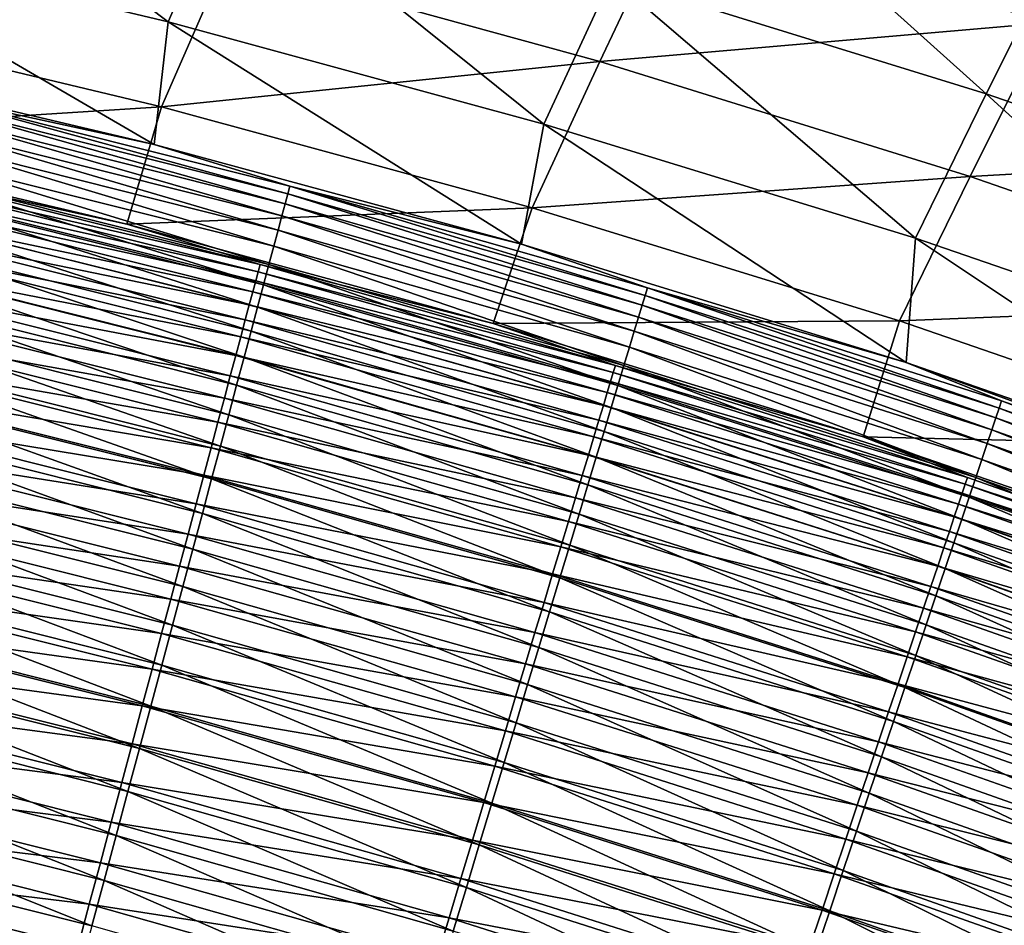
# Model space of a CAD drawing. Header units: metres. Extents: x 0 to 1400, y -1400 to 0.
# Tile 302 of 347: x 979 to 1014, y -156 to -124. Entities that reach past the tile are written whole.
import ezdxf

# ---------------------------------------------------------------- set-up
doc = ezdxf.new("R2010")
doc.units = ezdxf.units.M

msp = doc.modelspace()

# ---------------------------------------------------------------- linework, layer by layer
at = {"layer": 'None'}
for points in [[(970.383179, -120.997208, -423.972626), (972.58313, -115.678413, -367.987732), (983.861816, -124.201492, -423.966095)], [(972.58313, -115.678413, -367.987732), (986.164429, -118.940521, -367.978485), (983.861816, -124.201492, -423.966095)], [(1012.962952, -126.7631, -367.960938), (999.630371, -122.635071, -367.969543), (1002.238647, -117.111343, -311.977173)], [(1002.238647, -117.111343, -311.977173), (1015.697266, -121.296219, -311.96698), (1012.962952, -126.7631, -367.960938)], [(1001.832886, -120.086983, -311.621796), (1015.122498, -124.227982, -311.610596), (1018.136353, -118.389084, -255.615829)], [(983.861816, -124.201492, -423.966095), (986.164429, -118.940521, -367.978485), (997.223267, -127.835548, -423.959747)], [(986.164429, -118.940521, -367.978485), (999.630371, -122.635071, -367.969543), (997.223267, -127.835548, -423.959747)], [(1001.832886, -120.086983, -311.621796), (985.931946, -121.956726, -367.651123), (999.223083, -125.613823, -367.641907)], [(1015.122498, -124.227982, -311.610596), (1001.832886, -120.086983, -311.621796), (999.223083, -125.613823, -367.641907)], [(968.68988, -125.099991, -469.08017), (970.383179, -120.997208, -423.972626), (983.361633, -128.56337, -469.060028)], [(970.383179, -120.997208, -423.972626), (983.861816, -124.201492, -423.966095), (983.361633, -128.56337, -469.060028)], [(1015.697266, -121.296219, -311.96698), (1026.144165, -131.325607, -367.952698), (1012.962952, -126.7631, -367.960938)], [(985.931946, -121.956726, -367.651123), (970.328918, -124.043678, -423.683716), (983.630615, -127.221352, -423.678192)], [(999.223083, -125.613823, -367.641907), (985.931946, -121.956726, -367.651123), (983.630615, -127.221352, -423.678192)], [(997.223267, -127.835548, -423.959747), (999.630371, -122.635071, -367.969543), (1010.449646, -131.900223, -423.953583)], [(999.630371, -122.635071, -367.969543), (1012.962952, -126.7631, -367.960938), (1010.449646, -131.900223, -423.953583)], [(970.328918, -124.043678, -423.683716), (968.735901, -128.167145, -468.794861), (983.630615, -127.221352, -423.678192)], [(983.361633, -128.56337, -469.060028), (983.861816, -124.201492, -423.966095), (996.434326, -132.112793, -469.040924)], [(983.861816, -124.201492, -423.966095), (997.223267, -127.835548, -423.959747), (996.434326, -132.112793, -469.040924)], [(1015.122498, -124.227982, -311.610596), (999.223083, -125.613823, -367.641907), (1012.386963, -129.698395, -367.633026)], [(1028.269409, -128.803482, -311.599823), (1015.122498, -124.227982, -311.610596), (1012.386963, -129.698395, -367.633026)], [(968.68988, -125.099991, -469.08017), (983.361633, -128.56337, -469.060028), (975.386902, -126.82637, -470.794708)], [(999.223083, -125.613823, -367.641907), (983.630615, -127.221352, -423.678192), (996.817444, -130.818741, -423.672882)], [(1012.386963, -129.698395, -367.633026), (999.223083, -125.613823, -367.641907), (996.817444, -130.818741, -423.672882)], [(1010.449646, -131.900223, -423.953583), (1012.962952, -126.7631, -367.960938), (1023.52301, -136.396362, -423.947693)], [(1012.962952, -126.7631, -367.960938), (1026.144165, -131.325607, -367.952698), (1023.52301, -136.396362, -423.947693)], [(988.028259, -130.672699, -474.217712), (975.237976, -127.460548, -474.233582), (975.321533, -127.104691, -472.520172)], [(975.321533, -127.104691, -472.520172), (975.386902, -126.82637, -470.794708), (988.122559, -130.320175, -472.503571)], [(988.122559, -130.320175, -472.503571), (988.028259, -130.672699, -474.217712), (975.321533, -127.104691, -472.520172)], [(975.386902, -126.82637, -470.794708), (983.361633, -128.56337, -469.060028), (988.196289, -130.044647, -470.777374)], [(975.386902, -126.82637, -470.794708), (988.196289, -130.044647, -470.777374), (988.122559, -130.320175, -472.503571)], [(968.735901, -128.167145, -468.794861), (982.390991, -131.398239, -468.777466), (983.630615, -127.221352, -423.678192)], [(975.136414, -127.892906, -475.930634), (975.237976, -127.460548, -474.233582), (987.913574, -131.101181, -475.915558)], [(975.237976, -127.460548, -474.233582), (988.028259, -130.672699, -474.217712), (987.913574, -131.101181, -475.915558)], [(983.630615, -127.221352, -423.678192), (982.390991, -131.398239, -468.777466), (996.817444, -130.818741, -423.672882)], [(982.390991, -131.398239, -468.777466), (968.735901, -128.167145, -468.794861), (974.398438, -129.645401, -470.374603)], [(987.77887, -131.604568, -477.592834), (975.01709, -128.400711, -477.607086), (975.136414, -127.892906, -475.930634)], [(987.913574, -131.101181, -475.915558), (987.77887, -131.604568, -477.592834), (975.136414, -127.892906, -475.930634)], [(996.434326, -132.112793, -469.040924), (997.223267, -127.835548, -423.959747), (1010.112, -136.317764, -469.019867)], [(997.223267, -127.835548, -423.959747), (1010.449646, -131.900223, -423.953583), (1010.112, -136.317764, -469.019867)], [(974.880371, -128.98291, -479.258636), (975.01709, -128.400711, -477.607086), (987.62439, -132.181824, -479.245178)], [(975.01709, -128.400711, -477.607086), (987.77887, -131.604568, -477.592834), (987.62439, -132.181824, -479.245178)], [(983.361633, -128.56337, -469.060028), (996.434326, -132.112793, -469.040924), (988.196289, -130.044647, -470.777374)], [(1012.386963, -129.698395, -367.633026), (1025.406982, -134.214096, -367.624512), (1028.269409, -128.803482, -311.599823)], [(974.880371, -128.98291, -479.258636), (987.450439, -132.831909, -480.868408), (974.726379, -129.638428, -480.881042)], [(974.880371, -128.98291, -479.258636), (987.62439, -132.181824, -479.245178), (987.450439, -132.831909, -480.868408)], [(987.065735, -133.08905, -471.948608), (974.338379, -129.901779, -471.963867), (974.261658, -130.229599, -473.542023)], [(987.133423, -132.835251, -470.358643), (974.398438, -129.645401, -470.374603), (974.338379, -129.901779, -471.963867)], [(987.133423, -132.835251, -470.358643), (974.338379, -129.901779, -471.963867), (987.065735, -133.08905, -471.948608)], [(982.390991, -131.398239, -468.777466), (974.398438, -129.645401, -470.374603), (987.133423, -132.835251, -470.358643)], [(974.726379, -129.638428, -480.881042), (987.257263, -133.553772, -482.458191), (974.55542, -130.366257, -482.470001)], [(974.726379, -129.638428, -480.881042), (987.450439, -132.831909, -480.868408), (987.257263, -133.553772, -482.458191)], [(996.817444, -130.818741, -423.672882), (1009.875305, -134.840546, -423.667816), (1012.386963, -129.698395, -367.633026)], [(1009.875305, -134.840546, -423.667816), (1025.406982, -134.214096, -367.624512), (1012.386963, -129.698395, -367.633026)], [(986.979065, -133.413803, -473.527466), (974.261658, -130.229599, -473.542023), (974.168396, -130.627884, -475.105164)], [(987.065735, -133.08905, -471.948608), (974.261658, -130.229599, -473.542023), (986.979065, -133.413803, -473.527466)], [(988.122559, -130.320175, -472.503571), (988.196289, -130.044647, -470.777374), (1000.827759, -133.933472, -472.486023)], [(988.196289, -130.044647, -470.777374), (996.434326, -132.112793, -469.040924), (1000.909912, -133.661072, -470.759033)], [(988.196289, -130.044647, -470.777374), (1000.909912, -133.661072, -470.759033), (1000.827759, -133.933472, -472.486023)], [(974.058838, -131.095673, -476.649292), (986.873779, -133.808533, -475.091309), (974.168396, -130.627884, -475.105164)], [(974.168396, -130.627884, -475.105164), (986.873779, -133.808533, -475.091309), (986.979065, -133.413803, -473.527466)], [(987.045227, -134.346176, -484.010498), (974.367737, -131.1651, -484.021515), (974.55542, -130.366257, -482.470001)], [(974.55542, -130.366257, -482.470001), (987.257263, -133.553772, -482.458191), (987.045227, -134.346176, -484.010498)], [(1000.722595, -134.282242, -474.200989), (988.028259, -130.672699, -474.217712), (988.122559, -130.320175, -472.503571)], [(1000.827759, -133.933472, -472.486023), (1000.722595, -134.282242, -474.200989), (988.122559, -130.320175, -472.503571)], [(982.390991, -131.398239, -468.777466), (995.429871, -134.931595, -468.759827), (996.817444, -130.818741, -423.672882)], [(987.913574, -131.101181, -475.915558), (988.028259, -130.672699, -474.217712), (1000.594666, -134.706345, -475.899658)], [(988.028259, -130.672699, -474.217712), (1000.722595, -134.282242, -474.200989), (1000.594666, -134.706345, -475.899658)], [(996.817444, -130.818741, -423.672882), (995.429871, -134.931595, -468.759827), (1009.875305, -134.840546, -423.667816)], [(973.933289, -131.632004, -478.170502), (986.75, -134.272278, -476.636169), (974.058838, -131.095673, -476.649292)], [(974.058838, -131.095673, -476.649292), (986.75, -134.272278, -476.636169), (986.873779, -133.808533, -475.091309)], [(974.367737, -131.1651, -484.021515), (986.81488, -135.207108, -485.522247), (974.163879, -132.032959, -485.532471)], [(986.81488, -135.207108, -485.522247), (974.367737, -131.1651, -484.021515), (987.045227, -134.346176, -484.010498)], [(1000.444397, -135.204742, -477.577728), (987.77887, -131.604568, -477.592834), (987.913574, -131.101181, -475.915558)], [(1000.594666, -134.706345, -475.899658), (1000.444397, -135.204742, -477.577728), (987.913574, -131.101181, -475.915558)], [(973.79187, -132.235886, -479.664856), (986.608093, -134.804062, -478.158142), (973.933289, -131.632004, -478.170502)], [(973.933289, -131.632004, -478.170502), (986.608093, -134.804062, -478.158142), (986.75, -134.272278, -476.636169)], [(995.429871, -134.931595, -468.759827), (982.390991, -131.398239, -468.777466), (987.133423, -132.835251, -470.358643)], [(987.62439, -132.181824, -479.245178), (987.77887, -131.604568, -477.592834), (1000.271973, -135.776413, -479.230957)], [(987.77887, -131.604568, -477.592834), (1000.444397, -135.204742, -477.577728), (1000.271973, -135.776413, -479.230957)], [(1010.112, -136.317764, -469.019867), (1010.449646, -131.900223, -423.953583), (1024.676758, -141.37825, -468.996429)], [(1010.449646, -131.900223, -423.953583), (1023.52301, -136.396362, -423.947693), (1024.676758, -141.37825, -468.996429)], [(986.448303, -135.402954, -479.653229), (973.79187, -132.235886, -479.664856), (973.634888, -132.906357, -481.128387)], [(986.608093, -134.804062, -478.158142), (973.79187, -132.235886, -479.664856), (986.448303, -135.402954, -479.653229)], [(974.163879, -132.032959, -485.532471), (986.566711, -136.134323, -486.990662), (973.944336, -132.96756, -487.000092)], [(986.81488, -135.207108, -485.522247), (986.566711, -136.134323, -486.990662), (974.163879, -132.032959, -485.532471)], [(987.62439, -132.181824, -479.245178), (1000.077759, -136.420319, -480.855042), (987.450439, -132.831909, -480.868408)], [(1000.077759, -136.420319, -480.855042), (987.62439, -132.181824, -479.245178), (1000.271973, -135.776413, -479.230957)], [(996.434326, -132.112793, -469.040924), (1010.112, -136.317764, -469.019867), (1000.909912, -133.661072, -470.759033)], [(973.462585, -133.642288, -482.557434), (986.270813, -136.067963, -481.117523), (973.634888, -132.906357, -481.128387)], [(973.634888, -132.906357, -481.128387), (986.270813, -136.067963, -481.117523), (986.448303, -135.402954, -479.653229)], [(973.709656, -133.966705, -488.421539), (973.944336, -132.96756, -487.000092), (986.301453, -137.125626, -488.412903)], [(973.944336, -132.96756, -487.000092), (986.566711, -136.134323, -486.990662), (986.301453, -137.125626, -488.412903)], [(999.772888, -136.421021, -470.341766), (987.133423, -132.835251, -470.358643), (987.065735, -133.08905, -471.948608)], [(995.429871, -134.931595, -468.759827), (987.133423, -132.835251, -470.358643), (999.772888, -136.421021, -470.341766)], [(987.450439, -132.831909, -480.868408), (999.862122, -137.135422, -482.445679), (987.257263, -133.553772, -482.458191)], [(987.450439, -132.831909, -480.868408), (1000.077759, -136.420319, -480.855042), (999.862122, -137.135422, -482.445679)], [(986.873779, -133.808533, -475.091309), (999.600769, -136.993256, -473.512054), (986.979065, -133.413803, -473.527466)], [(999.697449, -136.671951, -471.932434), (987.065735, -133.08905, -471.948608), (986.979065, -133.413803, -473.527466)], [(986.979065, -133.413803, -473.527466), (999.600769, -136.993256, -473.512054), (999.697449, -136.671951, -471.932434)], [(999.772888, -136.421021, -470.341766), (987.065735, -133.08905, -471.948608), (999.697449, -136.671951, -471.932434)], [(986.07605, -136.797958, -482.547333), (973.462585, -133.642288, -482.557434), (973.275391, -134.441772, -483.949127)], [(986.270813, -136.067963, -481.117523), (973.462585, -133.642288, -482.557434), (986.07605, -136.797958, -482.547333)], [(987.257263, -133.553772, -482.458191), (999.625366, -137.920502, -483.998871), (987.045227, -134.346176, -484.010498)], [(987.257263, -133.553772, -482.458191), (999.862122, -137.135422, -482.445679), (999.625366, -137.920502, -483.998871)], [(1000.827759, -133.933472, -472.486023), (1000.909912, -133.661072, -470.759033), (1013.419556, -137.947189, -472.467743)], [(1000.909912, -133.661072, -470.759033), (1010.112, -136.317764, -469.019867), (1013.510193, -137.678253, -470.73996)], [(1000.909912, -133.661072, -470.759033), (1013.510193, -137.678253, -470.73996), (1013.419556, -137.947189, -472.467743)], [(986.019592, -138.178772, -489.786133), (973.460327, -135.028122, -489.794006), (973.709656, -133.966705, -488.421539)], [(986.301453, -137.125626, -488.412903), (986.019592, -138.178772, -489.786133), (973.709656, -133.966705, -488.421539)], [(986.75, -134.272278, -476.636169), (999.483276, -137.383957, -475.07666), (986.873779, -133.808533, -475.091309)], [(986.873779, -133.808533, -475.091309), (999.483276, -137.383957, -475.07666), (999.600769, -136.993256, -473.512054)], [(1013.303467, -138.291779, -474.183533), (1000.722595, -134.282242, -474.200989), (1000.827759, -133.933472, -472.486023)], [(1013.419556, -137.947189, -472.467743), (1013.303467, -138.291779, -474.183533), (1000.827759, -133.933472, -472.486023)], [(985.86438, -137.59108, -483.939758), (973.275391, -134.441772, -483.949127), (973.073792, -135.30275, -485.300903)], [(986.07605, -136.797958, -482.547333), (973.275391, -134.441772, -483.949127), (985.86438, -137.59108, -483.939758)], [(986.608093, -134.804062, -478.158142), (999.345093, -137.843124, -476.622314), (986.75, -134.272278, -476.636169)], [(986.75, -134.272278, -476.636169), (999.345093, -137.843124, -476.622314), (999.483276, -137.383957, -475.07666)], [(999.368103, -138.773544, -485.511475), (986.81488, -135.207108, -485.522247), (987.045227, -134.346176, -484.010498)], [(987.045227, -134.346176, -484.010498), (999.625366, -137.920502, -483.998871), (999.368103, -138.773544, -485.511475)], [(1000.594666, -134.706345, -475.899658), (1000.722595, -134.282242, -474.200989), (1013.162231, -138.710999, -475.883057)], [(1000.722595, -134.282242, -474.200989), (1013.303467, -138.291779, -474.183533), (1013.162231, -138.710999, -475.883057)], [(1009.875305, -134.840546, -423.667816), (1022.787659, -139.290298, -423.663025), (1025.406982, -134.214096, -367.624512)], [(999.186707, -138.369766, -478.14505), (986.608093, -134.804062, -478.158142), (986.448303, -135.402954, -479.653229)], [(999.345093, -137.843124, -476.622314), (986.608093, -134.804062, -478.158142), (999.186707, -138.369766, -478.14505)], [(1012.996216, -139.203812, -477.562012), (1000.444397, -135.204742, -477.577728), (1000.594666, -134.706345, -475.899658)], [(1013.162231, -138.710999, -475.883057), (1012.996216, -139.203812, -477.562012), (1000.594666, -134.706345, -475.899658)], [(973.196899, -136.149582, -491.114685), (973.460327, -135.028122, -489.794006), (985.721863, -139.29155, -491.107574)], [(973.460327, -135.028122, -489.794006), (986.019592, -138.178772, -489.786133), (985.721863, -139.29155, -491.107574)], [(995.429871, -134.931595, -468.759827), (1008.580505, -138.960403, -468.741119), (1009.875305, -134.840546, -423.667816)], [(1008.580505, -138.960403, -468.741119), (995.429871, -134.931595, -468.759827), (999.772888, -136.421021, -470.341766)], [(1009.875305, -134.840546, -423.667816), (1008.580505, -138.960403, -468.741119), (1022.787659, -139.290298, -423.663025)], [(985.636414, -138.445282, -485.292297), (973.073792, -135.30275, -485.300903), (972.858276, -136.22319, -486.610168)], [(985.86438, -137.59108, -483.939758), (973.073792, -135.30275, -485.300903), (985.636414, -138.445282, -485.292297)], [(986.270813, -136.067963, -481.117523), (999.00824, -138.962982, -479.640961), (986.448303, -135.402954, -479.653229)], [(986.448303, -135.402954, -479.653229), (999.00824, -138.962982, -479.640961), (999.186707, -138.369766, -478.14505)], [(999.090942, -139.692337, -486.980713), (986.566711, -136.134323, -486.990662), (986.81488, -135.207108, -485.522247)], [(999.090942, -139.692337, -486.980713), (986.81488, -135.207108, -485.522247), (999.368103, -138.773544, -485.511475)], [(1000.271973, -135.776413, -479.230957), (1000.444397, -135.204742, -477.577728), (1012.805664, -139.769211, -479.216156)], [(1000.444397, -135.204742, -477.577728), (1012.996216, -139.203812, -477.562012), (1012.805664, -139.769211, -479.216156)], [(1012.591064, -140.406174, -480.841125), (1000.077759, -136.420319, -480.855042), (1000.271973, -135.776413, -479.230957)], [(1000.271973, -135.776413, -479.230957), (1012.805664, -139.769211, -479.216156), (1012.591064, -140.406174, -480.841125)], [(985.3927, -139.358505, -486.602264), (972.858276, -136.22319, -486.610168), (972.629272, -137.200989, -487.874329)], [(985.636414, -138.445282, -485.292297), (972.858276, -136.22319, -486.610168), (985.3927, -139.358505, -486.602264)], [(985.408691, -140.461731, -492.37439), (972.919861, -137.328857, -492.380768), (973.196899, -136.149582, -491.114685)], [(973.196899, -136.149582, -491.114685), (985.721863, -139.29155, -491.107574), (985.408691, -140.461731, -492.37439)], [(998.809998, -139.621765, -481.106049), (986.270813, -136.067963, -481.117523), (986.07605, -136.797958, -482.547333)], [(999.00824, -138.962982, -479.640961), (986.270813, -136.067963, -481.117523), (998.809998, -139.621765, -481.106049)], [(986.301453, -137.125626, -488.412903), (986.566711, -136.134323, -486.990662), (998.794678, -140.674698, -488.403778)], [(986.566711, -136.134323, -486.990662), (999.090942, -139.692337, -486.980713), (998.794678, -140.674698, -488.403778)], [(1012.299377, -140.405319, -470.324188), (999.772888, -136.421021, -470.341766), (999.697449, -136.671951, -471.932434)], [(1008.580505, -138.960403, -468.741119), (999.772888, -136.421021, -470.341766), (1012.299377, -140.405319, -470.324188)], [(1000.077759, -136.420319, -480.855042), (1012.352661, -141.113678, -482.432648), (999.862122, -137.135422, -482.445679)], [(1012.352661, -141.113678, -482.432648), (1000.077759, -136.420319, -480.855042), (1012.591064, -140.406174, -480.841125)], [(1010.112, -136.317764, -469.019867), (1025.979614, -142.09877, -470.720398), (1013.510193, -137.678253, -470.73996)], [(1010.112, -136.317764, -469.019867), (1024.676758, -141.37825, -468.996429), (1025.979614, -142.09877, -470.720398)], [(998.592407, -140.345032, -482.536621), (986.07605, -136.797958, -482.547333), (985.86438, -137.59108, -483.939758)], [(998.809998, -139.621765, -481.106049), (986.07605, -136.797958, -482.547333), (998.592407, -140.345032, -482.536621)], [(999.600769, -136.993256, -473.512054), (1012.216064, -140.653076, -471.915619), (999.697449, -136.671951, -471.932434)], [(999.697449, -136.671951, -471.932434), (1012.216064, -140.653076, -471.915619), (1012.299377, -140.405319, -470.324188)], [(972.38739, -138.234131, -489.090759), (985.133789, -140.32872, -487.867126), (972.629272, -137.200989, -487.874329)], [(972.629272, -137.200989, -487.874329), (985.133789, -140.32872, -487.867126), (985.3927, -139.358505, -486.602264)], [(998.479919, -141.718399, -489.777832), (986.019592, -138.178772, -489.786133), (986.301453, -137.125626, -488.412903)], [(998.794678, -140.674698, -488.403778), (998.479919, -141.718399, -489.777832), (986.301453, -137.125626, -488.412903)], [(999.483276, -137.383957, -475.07666), (1012.109314, -140.970535, -473.496002), (999.600769, -136.993256, -473.512054)], [(999.600769, -136.993256, -473.512054), (1012.109314, -140.970535, -473.496002), (1012.216064, -140.653076, -471.915619)], [(999.862122, -137.135422, -482.445679), (1012.090942, -141.890503, -483.986725), (999.625366, -137.920502, -483.998871)], [(999.862122, -137.135422, -482.445679), (1012.352661, -141.113678, -482.432648), (1012.090942, -141.890503, -483.986725)], [(985.08075, -141.687103, -493.58374), (972.629822, -138.563705, -493.589417), (972.919861, -137.328857, -492.380768)], [(985.08075, -141.687103, -493.58374), (972.919861, -137.328857, -492.380768), (985.408691, -140.461731, -492.37439)], [(998.355957, -141.130905, -483.929871), (985.86438, -137.59108, -483.939758), (985.636414, -138.445282, -485.292297)], [(998.592407, -140.345032, -482.536621), (985.86438, -137.59108, -483.939758), (998.355957, -141.130905, -483.929871)], [(999.345093, -137.843124, -476.622314), (1011.979492, -141.356735, -475.061371), (999.483276, -137.383957, -475.07666)], [(999.483276, -137.383957, -475.07666), (1011.979492, -141.356735, -475.061371), (1012.109314, -140.970535, -473.496002)], [(1011.826843, -141.81076, -476.607849), (999.345093, -137.843124, -476.622314), (999.186707, -138.369766, -478.14505)], [(1011.979492, -141.356735, -475.061371), (999.345093, -137.843124, -476.622314), (1011.826843, -141.81076, -476.607849)], [(999.625366, -137.920502, -483.998871), (1011.806458, -142.73465, -485.500214), (999.368103, -138.773544, -485.511475)], [(999.625366, -137.920502, -483.998871), (1012.090942, -141.890503, -483.986725), (1011.806458, -142.73465, -485.500214)], [(1025.753418, -142.703888, -474.165619), (1013.303467, -138.291779, -474.183533), (1013.419556, -137.947189, -472.467743)], [(1013.419556, -137.947189, -472.467743), (1013.510193, -137.678253, -470.73996), (1025.880493, -142.363907, -472.448975)], [(1025.880493, -142.363907, -472.448975), (1025.753418, -142.703888, -474.165619), (1013.419556, -137.947189, -472.467743)], [(1013.510193, -137.678253, -470.73996), (1025.979614, -142.09877, -470.720398), (1025.880493, -142.363907, -472.448975)], [(972.132996, -139.320511, -490.256927), (984.860229, -141.353867, -489.084259), (972.38739, -138.234131, -489.090759)], [(972.38739, -138.234131, -489.090759), (984.860229, -141.353867, -489.084259), (985.133789, -140.32872, -487.867126)], [(985.721863, -139.29155, -491.107574), (986.019592, -138.178772, -489.786133), (998.147278, -142.821259, -491.100067)], [(986.019592, -138.178772, -489.786133), (998.479919, -141.718399, -489.777832), (998.147278, -142.821259, -491.100067)], [(1013.162231, -138.710999, -475.883057), (1013.303467, -138.291779, -474.183533), (1025.598755, -143.117706, -475.865997)], [(1013.303467, -138.291779, -474.183533), (1025.753418, -142.703888, -474.165619), (1025.598755, -143.117706, -475.865997)], [(984.738708, -142.965332, -494.732941), (972.327271, -139.851776, -494.737976), (972.629822, -138.563705, -493.589417)], [(984.738708, -142.965332, -494.732941), (972.629822, -138.563705, -493.589417), (985.08075, -141.687103, -493.58374)], [(998.101318, -141.977356, -485.283173), (985.636414, -138.445282, -485.292297), (985.3927, -139.358505, -486.602264)], [(998.355957, -141.130905, -483.929871), (985.636414, -138.445282, -485.292297), (998.101318, -141.977356, -485.283173)], [(999.00824, -138.962982, -479.640961), (1011.651733, -142.331665, -478.131409), (999.186707, -138.369766, -478.14505)], [(999.186707, -138.369766, -478.14505), (1011.651733, -142.331665, -478.131409), (1011.826843, -141.81076, -476.607849)], [(1011.454407, -142.918472, -479.628143), (999.00824, -138.962982, -479.640961), (998.809998, -139.621765, -481.106049)], [(1011.651733, -142.331665, -478.131409), (999.00824, -138.962982, -479.640961), (1011.454407, -142.918472, -479.628143)], [(1011.500061, -143.643951, -486.970367), (999.090942, -139.692337, -486.980713), (999.368103, -138.773544, -485.511475)], [(999.368103, -138.773544, -485.511475), (1011.806458, -142.73465, -485.500214), (1011.500061, -143.643951, -486.970367)], [(1022.19519, -143.649826, -468.720825), (1008.580505, -138.960403, -468.741119), (1024.695313, -144.790726, -470.306152)], [(1024.695313, -144.790726, -470.306152), (1008.580505, -138.960403, -468.741119), (1012.299377, -140.405319, -470.324188)], [(1008.580505, -138.960403, -468.741119), (1022.19519, -143.649826, -468.720825), (1022.787659, -139.290298, -423.663025)], [(1025.41687, -143.604324, -477.545868), (1012.996216, -139.203812, -477.562012), (1013.162231, -138.710999, -475.883057)], [(1025.598755, -143.117706, -475.865997), (1025.41687, -143.604324, -477.545868), (1013.162231, -138.710999, -475.883057)], [(971.866638, -140.458084, -491.370178), (984.572571, -142.4319, -490.251068), (972.132996, -139.320511, -490.256927)], [(972.132996, -139.320511, -490.256927), (984.572571, -142.4319, -490.251068), (984.860229, -141.353867, -489.084259)], [(985.133789, -140.32872, -487.867126), (997.829041, -142.88237, -486.593903), (985.3927, -139.358505, -486.602264)], [(985.3927, -139.358505, -486.602264), (997.829041, -142.88237, -486.593903), (998.101318, -141.977356, -485.283173)], [(985.721863, -139.29155, -491.107574), (997.797485, -143.981064, -492.367615), (985.408691, -140.461731, -492.37439)], [(997.797485, -143.981064, -492.367615), (985.721863, -139.29155, -491.107574), (998.147278, -142.821259, -491.100067)], [(1012.805664, -139.769211, -479.216156), (1012.996216, -139.203812, -477.562012), (1025.20813, -144.162766, -479.200897)], [(1012.996216, -139.203812, -477.562012), (1025.41687, -143.604324, -477.545868), (1025.20813, -144.162766, -479.200897)], [(1011.235291, -143.570282, -481.094086), (998.809998, -139.621765, -481.106049), (998.592407, -140.345032, -482.536621)], [(998.794678, -140.674698, -488.403778), (999.090942, -139.692337, -486.980713), (1011.172485, -144.616226, -488.394287)], [(1011.454407, -142.918472, -479.628143), (998.809998, -139.621765, -481.106049), (1011.235291, -143.570282, -481.094086)], [(1011.172485, -144.616226, -488.394287), (999.090942, -139.692337, -486.980713), (1011.500061, -143.643951, -486.970367)], [(972.327271, -139.851776, -494.737976), (984.38324, -144.293594, -495.819885), (972.012817, -141.190231, -495.82428)], [(984.38324, -144.293594, -495.819885), (972.327271, -139.851776, -494.737976), (984.738708, -142.965332, -494.732941)], [(1012.805664, -139.769211, -479.216156), (1024.973022, -144.792007, -480.826782), (1012.591064, -140.406174, -480.841125)], [(1012.805664, -139.769211, -479.216156), (1025.20813, -144.162766, -479.200897), (1024.973022, -144.792007, -480.826782)], [(984.860229, -141.353867, -489.084259), (997.539734, -143.843918, -487.859497), (985.133789, -140.32872, -487.867126)], [(985.133789, -140.32872, -487.867126), (997.539734, -143.843918, -487.859497), (997.829041, -142.88237, -486.593903)], [(1010.994629, -144.28595, -482.525482), (998.592407, -140.345032, -482.536621), (998.355957, -141.130905, -483.929871)], [(1011.235291, -143.570282, -481.094086), (998.592407, -140.345032, -482.536621), (1010.994629, -144.28595, -482.525482)], [(1012.216064, -140.653076, -471.915619), (1024.695313, -144.790726, -470.306152), (1012.299377, -140.405319, -470.324188)], [(1024.71167, -145.491028, -482.41925), (1012.352661, -141.113678, -482.432648), (1012.591064, -140.406174, -480.841125)], [(1012.591064, -140.406174, -480.841125), (1024.973022, -144.792007, -480.826782), (1024.71167, -145.491028, -482.41925)], [(971.588806, -141.644699, -492.42807), (984.271301, -143.560776, -491.36496), (971.866638, -140.458084, -491.370178)], [(971.866638, -140.458084, -491.370178), (984.271301, -143.560776, -491.36496), (984.572571, -142.4319, -490.251068)], [(997.431152, -145.195618, -493.577728), (985.08075, -141.687103, -493.58374), (985.408691, -140.461731, -492.37439)], [(985.408691, -140.461731, -492.37439), (997.797485, -143.981064, -492.367615), (997.431152, -145.195618, -493.577728)], [(1010.824341, -145.649292, -489.769165), (998.479919, -141.718399, -489.777832), (998.794678, -140.674698, -488.403778)], [(1011.172485, -144.616226, -488.394287), (1010.824341, -145.649292, -489.769165), (998.794678, -140.674698, -488.403778)], [(1012.109314, -140.970535, -473.496002), (1024.604126, -145.034988, -471.898315), (1012.216064, -140.653076, -471.915619)], [(1012.216064, -140.653076, -471.915619), (1024.604126, -145.034988, -471.898315), (1024.695313, -144.790726, -470.306152)], [(1010.733154, -145.06366, -483.919525), (998.355957, -141.130905, -483.929871), (998.101318, -141.977356, -485.283173)], [(1010.994629, -144.28595, -482.525482), (998.355957, -141.130905, -483.929871), (1010.733154, -145.06366, -483.919525)], [(1011.979492, -141.356735, -475.061371), (1024.487305, -145.348206, -473.479492), (1012.109314, -140.970535, -473.496002)], [(1012.352661, -141.113678, -482.432648), (1024.424805, -146.258636, -483.974213), (1012.090942, -141.890503, -483.986725)], [(1012.109314, -140.970535, -473.496002), (1024.487305, -145.348206, -473.479492), (1024.604126, -145.034988, -471.898315)], [(1024.424805, -146.258636, -483.974213), (1012.352661, -141.113678, -482.432648), (1024.71167, -145.491028, -482.41925)], [(972.012817, -141.190231, -495.82428), (984.015198, -145.668991, -496.842499), (971.687256, -142.576157, -496.846283)], [(972.012817, -141.190231, -495.82428), (984.38324, -144.293594, -495.819885), (984.015198, -145.668991, -496.842499)], [(984.572571, -142.4319, -490.251068), (997.23407, -144.85994, -489.077362), (984.860229, -141.353867, -489.084259)], [(984.860229, -141.353867, -489.084259), (997.23407, -144.85994, -489.077362), (997.539734, -143.843918, -487.859497)], [(1024.345093, -145.729446, -475.045685), (1011.979492, -141.356735, -475.061371), (1011.826843, -141.81076, -476.607849)], [(1024.487305, -145.348206, -473.479492), (1011.979492, -141.356735, -475.061371), (1024.345093, -145.729446, -475.045685)], [(971.30011, -142.877731, -493.428619), (983.957092, -144.738342, -492.423462), (971.588806, -141.644699, -492.42807)], [(971.588806, -141.644699, -492.42807), (983.957092, -144.738342, -492.423462), (984.271301, -143.560776, -491.36496)], [(997.049072, -146.462585, -494.727661), (984.738708, -142.965332, -494.732941), (985.08075, -141.687103, -493.58374)], [(997.049072, -146.462585, -494.727661), (985.08075, -141.687103, -493.58374), (997.431152, -145.195618, -493.577728)], [(998.147278, -142.821259, -491.100067), (998.479919, -141.718399, -489.777832), (1010.456482, -146.740952, -491.092224)], [(998.479919, -141.718399, -489.777832), (1010.824341, -145.649292, -489.769165), (1010.456482, -146.740952, -491.092224)], [(1011.651733, -142.331665, -478.131409), (1024.177856, -146.177765, -476.592957), (1011.826843, -141.81076, -476.607849)], [(1011.826843, -141.81076, -476.607849), (1024.177856, -146.177765, -476.592957), (1024.345093, -145.729446, -475.045685)], [(997.829041, -142.88237, -486.593903), (1010.451477, -145.901382, -485.273621), (998.101318, -141.977356, -485.283173)], [(998.101318, -141.977356, -485.283173), (1010.451477, -145.901382, -485.273621), (1010.733154, -145.06366, -483.919525)], [(1012.090942, -141.890503, -483.986725), (1024.112915, -147.092865, -485.488617), (1011.806458, -142.73465, -485.500214)], [(1012.090942, -141.890503, -483.986725), (1024.424805, -146.258636, -483.974213), (1024.112915, -147.092865, -485.488617)], [(984.271301, -143.560776, -491.36496), (996.912598, -145.928436, -490.244873), (984.572571, -142.4319, -490.251068)], [(984.572571, -142.4319, -490.251068), (996.912598, -145.928436, -490.244873), (997.23407, -144.85994, -489.077362)], [(1023.985962, -146.692261, -478.117371), (1011.651733, -142.331665, -478.131409), (1011.454407, -142.918472, -479.628143)], [(1024.177856, -146.177765, -476.592957), (1011.651733, -142.331665, -478.131409), (1023.985962, -146.692261, -478.117371)], [(971.00116, -144.15448, -494.369965), (983.630493, -145.962006, -493.424622), (971.30011, -142.877731, -493.428619)], [(971.30011, -142.877731, -493.428619), (983.630493, -145.962006, -493.424622), (983.957092, -144.738342, -492.423462)], [(971.687256, -142.576157, -496.846283), (983.635315, -147.088593, -497.798798), (971.351257, -144.006592, -497.802002)], [(971.687256, -142.576157, -496.846283), (984.015198, -145.668991, -496.842499), (983.635315, -147.088593, -497.798798)], [(997.539734, -143.843918, -487.859497), (1010.15033, -146.797119, -486.585175), (997.829041, -142.88237, -486.593903)], [(1010.069641, -147.889023, -492.360596), (997.797485, -143.981064, -492.367615), (998.147278, -142.821259, -491.100067)], [(997.829041, -142.88237, -486.593903), (1010.15033, -146.797119, -486.585175), (1010.451477, -145.901382, -485.273621)], [(998.147278, -142.821259, -491.100067), (1010.456482, -146.740952, -491.092224), (1010.069641, -147.889023, -492.360596)], [(1011.806458, -142.73465, -485.500214), (1023.777039, -147.991562, -486.959656), (1011.500061, -143.643951, -486.970367)], [(1011.806458, -142.73465, -485.500214), (1024.112915, -147.092865, -485.488617), (1023.777039, -147.991562, -486.959656)], [(996.651978, -147.779205, -495.815247), (984.38324, -144.293594, -495.819885), (984.738708, -142.965332, -494.732941)], [(996.651978, -147.779205, -495.815247), (984.738708, -142.965332, -494.732941), (997.049072, -146.462585, -494.727661)], [(1023.769653, -147.271973, -479.61496), (1011.454407, -142.918472, -479.628143), (1011.235291, -143.570282, -481.094086)], [(1023.985962, -146.692261, -478.117371), (1011.454407, -142.918472, -479.628143), (1023.769653, -147.271973, -479.61496)], [(983.957092, -144.738342, -492.423462), (996.575928, -147.047363, -491.359467), (984.271301, -143.560776, -491.36496)], [(984.271301, -143.560776, -491.36496), (996.575928, -147.047363, -491.359467), (996.912598, -145.928436, -490.244873)], [(1023.529419, -147.91597, -481.081726), (1011.235291, -143.570282, -481.094086), (1010.994629, -144.28595, -482.525482)], [(1023.769653, -147.271973, -479.61496), (1011.235291, -143.570282, -481.094086), (1023.529419, -147.91597, -481.081726)], [(997.23407, -144.85994, -489.077362), (1009.830322, -147.748871, -487.851563), (997.539734, -143.843918, -487.859497)], [(997.539734, -143.843918, -487.859497), (1009.830322, -147.748871, -487.851563), (1010.15033, -146.797119, -486.585175)], [(1023.417786, -148.95256, -488.38446), (1011.172485, -144.616226, -488.394287), (1011.500061, -143.643951, -486.970367)], [(1011.500061, -143.643951, -486.970367), (1023.777039, -147.991562, -486.959656), (1023.417786, -148.95256, -488.38446)], [(970.692566, -145.472244, -495.250244), (983.292419, -147.229095, -494.366516), (971.00116, -144.15448, -494.369965)], [(971.00116, -144.15448, -494.369965), (983.292419, -147.229095, -494.366516), (983.630493, -145.962006, -493.424622)], [(983.244324, -148.5495, -498.686707), (971.005493, -145.478592, -498.689392), (971.351257, -144.006592, -497.802002)], [(971.351257, -144.006592, -497.802002), (983.635315, -147.088593, -497.798798), (983.244324, -148.5495, -498.686707)], [(997.797485, -143.981064, -492.367615), (1009.66449, -149.091339, -493.571442), (997.431152, -145.195618, -493.577728)], [(1009.66449, -149.091339, -493.571442), (997.797485, -143.981064, -492.367615), (1010.069641, -147.889023, -492.360596)], [(1023.265564, -148.623169, -482.513977), (1010.994629, -144.28595, -482.525482), (1010.733154, -145.06366, -483.919525)], [(1023.529419, -147.91597, -481.081726), (1010.994629, -144.28595, -482.525482), (1023.265564, -148.623169, -482.513977)], [(984.38324, -144.293594, -495.819885), (996.240784, -149.142578, -496.838531), (984.015198, -145.668991, -496.842499)], [(996.240784, -149.142578, -496.838531), (984.38324, -144.293594, -495.819885), (996.651978, -147.779205, -495.815247)], [(1023.036133, -149.973694, -489.760223), (1010.824341, -145.649292, -489.769165), (1011.172485, -144.616226, -488.394287)], [(1023.036133, -149.973694, -489.760223), (1011.172485, -144.616226, -488.394287), (1023.417786, -148.95256, -488.38446)], [(983.630493, -145.962006, -493.424622), (996.224792, -148.214584, -492.41861), (983.957092, -144.738342, -492.423462)], [(983.957092, -144.738342, -492.423462), (996.224792, -148.214584, -492.41861), (996.575928, -147.047363, -491.359467)], [(996.912598, -145.928436, -490.244873), (1009.492126, -148.754593, -489.07016), (997.23407, -144.85994, -489.077362)], [(997.23407, -144.85994, -489.077362), (1009.492126, -148.754593, -489.07016), (1009.830322, -147.748871, -487.851563)], [(1009.241882, -150.345596, -494.722107), (997.049072, -146.462585, -494.727661), (997.431152, -145.195618, -493.577728)], [(997.431152, -145.195618, -493.577728), (1009.66449, -149.091339, -493.571442), (1009.241882, -150.345596, -494.722107)], [(1010.451477, -145.901382, -485.273621), (1022.978821, -149.391754, -483.908875), (1010.733154, -145.06366, -483.919525)], [(1010.733154, -145.06366, -483.919525), (1022.978821, -149.391754, -483.908875), (1023.265564, -148.623169, -482.513977)], [(970.375061, -146.828323, -496.067566), (982.943359, -148.536911, -495.247284), (970.692566, -145.472244, -495.250244)], [(971.005493, -145.478592, -498.689392), (982.84314, -150.048767, -499.504211), (970.650635, -146.989258, -499.506409)], [(970.692566, -145.472244, -495.250244), (982.943359, -148.536911, -495.247284), (983.292419, -147.229095, -494.366516)], [(982.84314, -150.048767, -499.504211), (971.005493, -145.478592, -498.689392), (983.244324, -148.5495, -498.686707)], [(984.015198, -145.668991, -496.842499), (995.816345, -150.549805, -497.79538), (983.635315, -147.088593, -497.798798)], [(984.015198, -145.668991, -496.842499), (996.240784, -149.142578, -496.838531), (995.816345, -150.549805, -497.79538)], [(1010.456482, -146.740952, -491.092224), (1010.824341, -145.649292, -489.769165), (1022.632751, -151.052811, -491.084106)], [(1010.824341, -145.649292, -489.769165), (1023.036133, -149.973694, -489.760223), (1022.632751, -151.052811, -491.084106)], [(983.292419, -147.229095, -494.366516), (995.859863, -149.427551, -493.42038), (983.630493, -145.962006, -493.424622)], [(983.630493, -145.962006, -493.424622), (995.859863, -149.427551, -493.42038), (996.224792, -148.214584, -492.41861)], [(996.575928, -147.047363, -491.359467), (1009.136475, -149.812302, -490.238434), (996.912598, -145.928436, -490.244873)], [(996.912598, -145.928436, -490.244873), (1009.136475, -149.812302, -490.238434), (1009.492126, -148.754593, -489.07016)], [(1010.15033, -146.797119, -486.585175), (1022.669922, -150.219711, -485.263794), (1010.451477, -145.901382, -485.273621)], [(1010.451477, -145.901382, -485.273621), (1022.669922, -150.219711, -485.263794), (1022.978821, -149.391754, -483.908875)], [(1008.802673, -151.649033, -495.810425), (996.651978, -147.779205, -495.815247), (997.049072, -146.462585, -494.727661)], [(1008.802673, -151.649033, -495.810425), (997.049072, -146.462585, -494.727661), (1009.241882, -150.345596, -494.722107)], [(970.049194, -148.219986, -496.820099), (982.584229, -149.882767, -496.065125), (970.375061, -146.828323, -496.067566)], [(970.650635, -146.989258, -499.506409), (982.432434, -151.583496, -500.249329), (970.287415, -148.535614, -500.251068)], [(970.375061, -146.828323, -496.067566), (982.584229, -149.882767, -496.065125), (982.943359, -148.536911, -495.247284)], [(970.650635, -146.989258, -499.506409), (982.84314, -150.048767, -499.504211), (982.432434, -151.583496, -500.249329)], [(996.224792, -148.214584, -492.41861), (1008.764038, -150.919983, -491.353699), (996.575928, -147.047363, -491.359467)], [(996.575928, -147.047363, -491.359467), (1008.764038, -150.919983, -491.353699), (1009.136475, -149.812302, -490.238434)], [(1009.830322, -147.748871, -487.851563), (1022.3396, -151.105072, -486.576141), (1010.15033, -146.797119, -486.585175)], [(1010.456482, -146.740952, -491.092224), (1022.208496, -152.187759, -492.353271), (1010.069641, -147.889023, -492.360596)], [(1010.15033, -146.797119, -486.585175), (1022.3396, -151.105072, -486.576141), (1022.669922, -150.219711, -485.263794)], [(1010.456482, -146.740952, -491.092224), (1022.632751, -151.052811, -491.084106), (1022.208496, -152.187759, -492.353271)], [(982.943359, -148.536911, -495.247284), (995.481934, -150.683578, -494.362854), (983.292419, -147.229095, -494.366516)], [(983.635315, -147.088593, -497.798798), (995.379578, -151.997971, -498.683868), (983.244324, -148.5495, -498.686707)], [(983.292419, -147.229095, -494.366516), (995.481934, -150.683578, -494.362854), (995.859863, -149.427551, -493.42038)], [(983.635315, -147.088593, -497.798798), (995.816345, -150.549805, -497.79538), (995.379578, -151.997971, -498.683868)], [(1008.347839, -152.998795, -496.834351), (996.240784, -149.142578, -496.838531), (996.651978, -147.779205, -495.815247)], [(1008.347839, -152.998795, -496.834351), (996.651978, -147.779205, -495.815247), (1008.802673, -151.649033, -495.810425)], [(1009.492126, -148.754593, -489.07016), (1021.988647, -152.045853, -487.843323), (1009.830322, -147.748871, -487.851563)], [(1009.830322, -147.748871, -487.851563), (1021.988647, -152.045853, -487.843323), (1022.3396, -151.105072, -486.576141)], [(1021.764221, -153.376373, -493.564941), (1009.66449, -149.091339, -493.571442), (1010.069641, -147.889023, -492.360596)], [(1010.069641, -147.889023, -492.360596), (1022.208496, -152.187759, -492.353271), (1021.764221, -153.376373, -493.564941)], [(969.715637, -149.644547, -497.505981), (982.215637, -151.263962, -496.818085), (970.049194, -148.219986, -496.820099)], [(970.049194, -148.219986, -496.820099), (982.215637, -151.263962, -496.818085), (982.584229, -149.882767, -496.065125)], [(995.859863, -149.427551, -493.42038), (1008.375488, -152.075516, -492.413544), (996.224792, -148.214584, -492.41861)], [(996.224792, -148.214584, -492.41861), (1008.375488, -152.075516, -492.413544), (1008.764038, -150.919983, -491.353699)], [(970.287415, -148.535614, -500.251068), (982.013, -153.150757, -500.919983), (969.916443, -150.114731, -500.921356)], [(970.287415, -148.535614, -500.251068), (982.432434, -151.583496, -500.249329), (982.013, -153.150757, -500.919983)], [(982.584229, -149.882767, -496.065125), (995.091919, -151.980011, -495.244202), (982.943359, -148.536911, -495.247284)], [(994.931335, -153.484222, -499.501892), (982.84314, -150.048767, -499.504211), (983.244324, -148.5495, -498.686707)], [(982.943359, -148.536911, -495.247284), (995.091919, -151.980011, -495.244202), (995.481934, -150.683578, -494.362854)], [(983.244324, -148.5495, -498.686707), (995.379578, -151.997971, -498.683868), (994.931335, -153.484222, -499.501892)], [(1009.136475, -149.812302, -490.238434), (1021.617737, -153.040054, -489.062714), (1009.492126, -148.754593, -489.07016)], [(1009.492126, -148.754593, -489.07016), (1021.617737, -153.040054, -489.062714), (1021.988647, -152.045853, -487.843323)], [(996.240784, -149.142578, -496.838531), (1007.878357, -154.391998, -497.79184), (995.816345, -150.549805, -497.79538)], [(1007.878357, -154.391998, -497.79184), (996.240784, -149.142578, -496.838531), (1008.347839, -152.998795, -496.834351)], [(1009.66449, -149.091339, -493.571442), (1021.30072, -154.616379, -494.71637), (1009.241882, -150.345596, -494.722107)], [(1021.30072, -154.616379, -494.71637), (1009.66449, -149.091339, -493.571442), (1021.764221, -153.376373, -493.564941)], [(995.481934, -150.683578, -494.362854), (1007.971741, -153.276352, -493.415955), (995.859863, -149.427551, -493.42038)], [(995.859863, -149.427551, -493.42038), (1007.971741, -153.276352, -493.415955), (1008.375488, -152.075516, -492.413544)], [(969.375, -151.099289, -498.123322), (981.838318, -152.677841, -497.504364), (969.715637, -149.644547, -497.505981)], [(969.715637, -149.644547, -497.505981), (981.838318, -152.677841, -497.504364), (982.215637, -151.263962, -496.818085)], [(982.215637, -151.263962, -496.818085), (994.690491, -153.314178, -496.062531), (982.584229, -149.882767, -496.065125)], [(982.584229, -149.882767, -496.065125), (994.690491, -153.314178, -496.062531), (995.091919, -151.980011, -495.244202)], [(1008.764038, -150.919983, -491.353699), (1021.2276, -154.085678, -490.23172), (1009.136475, -149.812302, -490.238434)], [(1009.136475, -149.812302, -490.238434), (1021.2276, -154.085678, -490.23172), (1021.617737, -153.040054, -489.062714)], [(981.585754, -154.747406, -501.514404), (969.538574, -151.723465, -501.515411), (969.916443, -150.114731, -500.921356)], [(969.916443, -150.114731, -500.921356), (982.013, -153.150757, -500.919983), (981.585754, -154.747406, -501.514404)], [(982.84314, -150.048767, -499.504211), (994.472473, -155.00563, -500.247467), (982.432434, -151.583496, -500.249329)], [(994.472473, -155.00563, -500.247467), (982.84314, -150.048767, -499.504211), (994.931335, -153.484222, -499.501892)], [(995.816345, -150.549805, -497.79538), (1007.395203, -155.82579, -498.680878), (995.379578, -151.997971, -498.683868)], [(995.816345, -150.549805, -497.79538), (1007.878357, -154.391998, -497.79184), (1007.395203, -155.82579, -498.680878)], [(1020.81897, -155.905045, -495.805389), (1008.802673, -151.649033, -495.810425), (1009.241882, -150.345596, -494.722107)], [(1009.241882, -150.345596, -494.722107), (1021.30072, -154.616379, -494.71637), (1020.81897, -155.905045, -495.805389)], [(995.091919, -151.980011, -495.244202), (1007.55365, -154.519867, -494.359039), (995.481934, -150.683578, -494.362854)], [(995.481934, -150.683578, -494.362854), (1007.55365, -154.519867, -494.359039), (1007.971741, -153.276352, -493.415955)], [(1008.375488, -152.075516, -492.413544), (1020.819031, -155.18074, -491.347748), (1008.764038, -150.919983, -491.353699)], [(1008.764038, -150.919983, -491.353699), (1020.819031, -155.18074, -491.347748), (1021.2276, -154.085678, -490.23172)], [(969.028015, -152.581299, -498.670471), (981.453064, -154.121689, -498.12207), (969.375, -151.099289, -498.123322)], [(969.375, -151.099289, -498.123322), (981.453064, -154.121689, -498.12207), (981.838318, -152.677841, -497.504364)], [(981.838318, -152.677841, -497.504364), (994.278564, -154.683395, -496.815979), (982.215637, -151.263962, -496.818085)], [(982.215637, -151.263962, -496.818085), (994.278564, -154.683395, -496.815979), (994.690491, -153.314178, -496.062531)], [(982.432434, -151.583496, -500.249329), (994.003845, -156.559311, -500.918549), (982.013, -153.150757, -500.919983)], [(982.432434, -151.583496, -500.249329), (994.472473, -155.00563, -500.247467), (994.003845, -156.559311, -500.918549)], [(969.538574, -151.723465, -501.515411), (981.151672, -156.369476, -502.031677), (969.154663, -153.357773, -502.03241)], [(981.151672, -156.369476, -502.031677), (969.538574, -151.723465, -501.515411), (981.585754, -154.747406, -501.514404)], [(994.690491, -153.314178, -496.062531), (1007.12207, -155.803406, -495.240967), (995.091919, -151.980011, -495.244202)], [(995.091919, -151.980011, -495.244202), (1007.12207, -155.803406, -495.240967), (1007.55365, -154.519867, -494.359039)], [(1020.32019, -157.239548, -496.829987), (1008.347839, -152.998795, -496.834351), (1008.802673, -151.649033, -495.810425)], [(1020.32019, -157.239548, -496.829987), (1008.802673, -151.649033, -495.810425), (1020.81897, -155.905045, -495.805389)], [(995.379578, -151.997971, -498.683868), (1006.899353, -157.297287, -499.499451), (994.931335, -153.484222, -499.501892)], [(995.379578, -151.997971, -498.683868), (1007.395203, -155.82579, -498.680878), (1006.899353, -157.297287, -499.499451)], [(1007.971741, -153.276352, -493.415955), (1020.392822, -156.323166, -492.408295), (1008.375488, -152.075516, -492.413544)], [(1008.375488, -152.075516, -492.413544), (1020.392822, -156.323166, -492.408295), (1020.819031, -155.18074, -491.347748)], [(968.675476, -154.086884, -499.146637), (981.060486, -155.592606, -498.669556), (969.028015, -152.581299, -498.670471)], [(969.028015, -152.581299, -498.670471), (981.060486, -155.592606, -498.669556), (981.453064, -154.121689, -498.12207)], [(981.453064, -154.121689, -498.12207), (993.856873, -156.085037, -497.502686), (981.838318, -152.677841, -497.504364)], [(981.838318, -152.677841, -497.504364), (993.856873, -156.085037, -497.502686), (994.278564, -154.683395, -496.815979)], [(1019.805237, -158.617035, -497.788147), (1007.878357, -154.391998, -497.79184), (1008.347839, -152.998795, -496.834351)], [(1019.805237, -158.617035, -497.788147), (1008.347839, -152.998795, -496.834351), (1020.32019, -157.239548, -496.829987)], [(969.154663, -153.357773, -502.03241), (980.711914, -158.012711, -502.471161), (968.765747, -155.013412, -502.471619)], [(969.154663, -153.357773, -502.03241), (981.151672, -156.369476, -502.031677), (980.711914, -158.012711, -502.471161)], [(982.013, -153.150757, -500.919983), (993.526489, -158.142166, -501.513336), (981.585754, -154.747406, -501.514404)], [(982.013, -153.150757, -500.919983), (994.003845, -156.559311, -500.918549), (993.526489, -158.142166, -501.513336)], [(994.278564, -154.683395, -496.815979), (1006.677917, -157.124329, -496.059814), (994.690491, -153.314178, -496.062531)], [(994.690491, -153.314178, -496.062531), (1006.677917, -157.124329, -496.059814), (1007.12207, -155.803406, -495.240967)], [(1007.55365, -154.519867, -494.359039), (1019.94989, -157.510422, -493.411346), (1007.971741, -153.276352, -493.415955)], [(1007.971741, -153.276352, -493.415955), (1019.94989, -157.510422, -493.411346), (1020.392822, -156.323166, -492.408295)], [(1006.391785, -158.803619, -500.245514), (994.472473, -155.00563, -500.247467), (994.931335, -153.484222, -499.501892)], [(994.931335, -153.484222, -499.501892), (1006.899353, -157.297287, -499.499451), (1006.391785, -158.803619, -500.245514)], [(968.318359, -155.612106, -499.551178), (980.661743, -157.086929, -499.145996), (968.675476, -154.086884, -499.146637)], [(968.675476, -154.086884, -499.146637), (980.661743, -157.086929, -499.145996), (981.060486, -155.592606, -498.669556)], [(981.060486, -155.592606, -498.669556), (993.426208, -157.516403, -498.120789), (981.453064, -154.121689, -498.12207)], [(981.453064, -154.121689, -498.12207), (993.426208, -157.516403, -498.120789), (993.856873, -156.085037, -497.502686)], [(1007.878357, -154.391998, -497.79184), (1019.27533, -160.034683, -498.677795), (1007.395203, -155.82579, -498.680878)], [(1019.27533, -160.034683, -498.677795), (1007.878357, -154.391998, -497.79184), (1019.805237, -158.617035, -497.788147)], [(993.041504, -159.750214, -502.030914), (981.151672, -156.369476, -502.031677), (981.585754, -154.747406, -501.514404)], [(981.585754, -154.747406, -501.514404), (993.526489, -158.142166, -501.513336), (993.041504, -159.750214, -502.030914)], [(993.856873, -156.085037, -497.502686), (1006.222046, -158.480011, -496.813751), (994.278564, -154.683395, -496.815979)], [(994.278564, -154.683395, -496.815979), (1006.222046, -158.480011, -496.813751), (1006.677917, -157.124329, -496.059814)], [(1007.12207, -155.803406, -495.240967), (1019.491211, -158.739883, -494.355072), (1007.55365, -154.519867, -494.359039)], [(1007.55365, -154.519867, -494.359039), (1019.491211, -158.739883, -494.355072), (1019.94989, -157.510422, -493.411346)], [(968.765747, -155.013412, -502.471619), (980.267639, -159.672928, -502.832153), (968.372803, -156.686127, -502.832428)], [(968.765747, -155.013412, -502.471619), (980.711914, -158.012711, -502.471161), (980.267639, -159.672928, -502.832153)], [(994.472473, -155.00563, -500.247467), (1005.873413, -160.341934, -500.917023), (994.003845, -156.559311, -500.918549)], [(1005.873413, -160.341934, -500.917023), (994.472473, -155.00563, -500.247467), (1006.391785, -158.803619, -500.245514)], [(980.257751, -158.600769, -499.550751), (968.318359, -155.612106, -499.551178), (967.95752, -157.153091, -499.883453)], [(980.661743, -157.086929, -499.145996), (968.318359, -155.612106, -499.551178), (980.257751, -158.600769, -499.550751)], [(980.661743, -157.086929, -499.145996), (992.987488, -158.974625, -498.66861), (981.060486, -155.592606, -498.669556)], [(981.060486, -155.592606, -498.669556), (992.987488, -158.974625, -498.66861), (993.426208, -157.516403, -498.120789)], [(1006.677917, -157.124329, -496.059814), (1019.0177, -160.008972, -495.237579), (1007.12207, -155.803406, -495.240967)], [(1007.395203, -155.82579, -498.680878), (1018.731506, -161.489639, -499.496918), (1006.899353, -157.297287, -499.499451)], [(1007.12207, -155.803406, -495.240967), (1019.0177, -160.008972, -495.237579), (1019.491211, -158.739883, -494.355072)], [(1007.395203, -155.82579, -498.680878), (1019.27533, -160.034683, -498.677795), (1018.731506, -161.489639, -499.496918)], [(993.426208, -157.516403, -498.120789), (1005.755432, -159.867783, -497.500916), (993.856873, -156.085037, -497.502686)], [(993.856873, -156.085037, -497.502686), (1005.755432, -159.867783, -497.500916), (1006.222046, -158.480011, -496.813751)]]:
    msp.add_3dface(points, dxfattribs=at)

doc.saveas('drawing.dxf')
